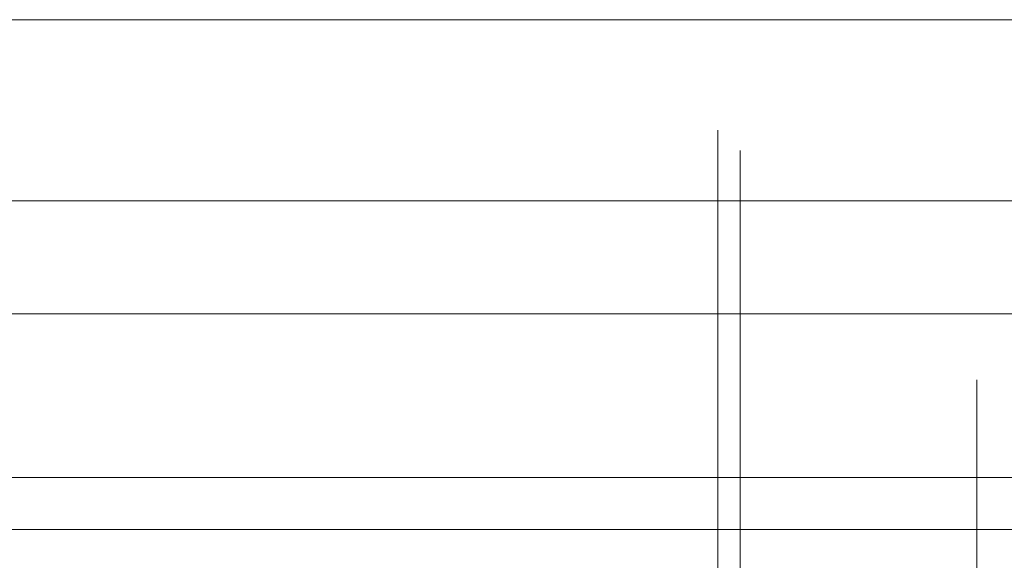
# Model space of a CAD drawing. Header units: millimetres. Extents: x 402 to 79005, y -7782 to 89952.
# Tile 322 of 423: x 39925 to 40013, y 25501 to 25549. Entities that reach past the tile are written whole.
import ezdxf

# ---------------------------------------------------------------- set-up
doc = ezdxf.new("R2010")
doc.units = ezdxf.units.MM
doc.header["$LTSCALE"] = 10
doc.layers.get('0').update_dxf_attribs({"lineweight": 0})

msp = doc.modelspace()

# ---------------------------------------------------------------- linework, layer by layer
for p, q in [((40255.568, 25548.72), (39716.568, 25548.72)), ((40252.836, 25532.685), (39704.727, 25532.685)), ((40241.72, 25522.685), (39692.366, 25522.685)), ((40225.602, 25508.185), (39680.159, 25508.185)), ((39679.677, 25503.605), (40220.599, 25503.605))]:
    msp.add_line(p, q)
at = {"color": 1, "lineweight": 9}
for points in [[(39987.246, 25484.827), (39987.246, 25538.948)], [(39989.242, 25484.727), (39989.242, 25537.131)], [(40010.193, 25483.671), (40010.193, 25516.852)]]:
    msp.add_lwpolyline(points, dxfattribs=at)

doc.saveas('drawing.dxf')
